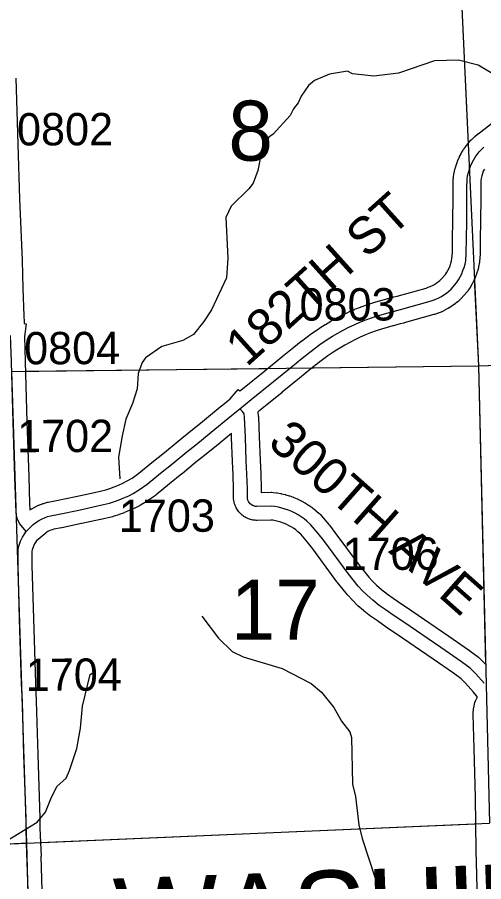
# Model space of a CAD drawing. Extents: x 128.7 to 185.5, y -21.4 to 12.6.
# Drawn here: x 153.067 to 154.078, y -4.184 to -2.311 of the extents above; entities that cross this region are included whole.
import ezdxf

# ---------------------------------------------------------------- set-up
doc = ezdxf.new("R2010")
doc.units = 0
for name, color, linetype in [('tdCoHydroRiver', 7, 'Continuous'), ('tdCoSecRdNmbr', 7, 'Continuous'), ('tdCoSecRdTxt', 7, 'Continuous'), ('tdCoSecRteBand', 7, 'Continuous'), ('tdCoSecRteCL', 7, 'Continuous'), ('tdCoSectLine', 7, 'Continuous'), ('tdCoSectLinePart', 7, 'Continuous'), ('tdCoSectNmbr', 7, 'Continuous'), ('tdCoSurfAsphalt', 7, 'Continuous'), ('tdCoSurfConc', 7, 'Continuous'), ('tdCoSurfGravel', 7, 'Continuous'), ('tdCoTwpNameTxt', 7, 'Continuous')]:
    doc.layers.add(name, color=color, linetype=linetype)

msp = doc.modelspace()

# ---------------------------------------------------------------- linework, layer by layer
at = {"layer": 'tdCoHydroRiver'}
for points in [[(154.1244, -2.4491), (154.0664, -2.4148), (154.0234, -2.4036), (153.9714, -2.4054), (153.8934, -2.4318), (153.84, -2.4383), (153.794, -2.4336), (153.7828, -2.4277), (153.7436, -2.4338), (153.7109, -2.4475), (153.6986, -2.459), (153.6821, -2.4816), (153.6762, -2.496), (153.6657, -2.509), (153.6583, -2.5235), (153.6218, -2.5642), (153.6125, -2.5708), (153.5949, -2.6093), (153.5882, -2.6427), (153.5781, -2.6699), (153.569, -2.6828), (153.5309, -2.7204), (153.5191, -2.7445), (153.5237, -2.8327), (153.5204, -2.8754), (153.4881, -2.9444), (153.4716, -2.9702), (153.4489, -2.9978), (153.4257, -3.0113), (153.3803, -3.0239), (153.3449, -3.0488), (153.3373, -3.0585), (153.3287, -3.0825), (153.3267, -3.1157), (153.3167, -3.1476), (153.3021, -3.1812), (153.2939, -3.2178), (153.286, -3.2638), (153.2892, -3.3111)], [(153.4667, -3.608), (153.5031, -3.6557), (153.5325, -3.6846), (153.5565, -3.6964), (153.6411, -3.7219), (153.7037, -3.7545), (153.7265, -3.7727), (153.7529, -3.8065), (153.7697, -3.8359), (153.7878, -3.8589), (153.7914, -3.8714), (153.7933, -3.9724), (153.8005, -3.999), (153.8074, -4.0603), (153.8147, -4.09), (153.8429, -4.1758), (153.8573, -4.2274)], [(153.0447, -4.0944), (153.1096, -4.0543), (153.1278, -4.0331), (153.1394, -4.0043), (153.1527, -3.977), (153.1726, -3.959), (153.1799, -3.943), (153.1956, -3.8951), (153.2036, -3.8506), (153.2083, -3.8031), (153.2249, -3.7347), (153.2326, -3.7297)]]:
    msp.add_lwpolyline(points, dxfattribs=at)
at = {"layer": 'tdCoSecRteBand'}
for points in [[(153.0639, -2.4427), (153.0681, -2.5859), (153.0718, -2.7044), (153.0772, -2.8372), (153.0772, -2.8373), (153.0772, -2.8375), (153.0789, -2.8986), (153.0811, -2.9579), (153.0811, -2.958), (153.0811, -2.9581), (153.0815, -2.9696), (153.0816, -2.9742), (153.0861, -2.9748), (153.0825, -3.0021), (153.0833, -3.0296), (153.0841, -3.0562), (153.0841, -3.0563), (153.0841, -3.0563), (153.0876, -3.1871), (153.0917, -3.3061), (153.0917, -3.3062), (153.0917, -3.3063), (153.0935, -3.3632), (153.0942, -3.3782)], [(153.0942, -3.3782), (153.0968, -3.3765), (153.0977, -3.376), (153.0985, -3.3755), (153.1048, -3.3721), (153.1057, -3.3716), (153.1066, -3.3711), (153.113, -3.3681), (153.114, -3.3677), (153.1149, -3.3673), (153.1216, -3.3647), (153.1225, -3.3644), (153.1235, -3.3641), (153.1303, -3.362), (153.1321, -3.3614), (153.1339, -3.3611), (153.1518, -3.3579), (153.1938, -3.3492), (153.2344, -3.3401), (153.2588, -3.3346), (153.2675, -3.3317), (153.277, -3.3282), (153.2863, -3.3244), (153.2955, -3.3202), (153.304, -3.316), (153.3158, -3.309), (153.3305, -3.2985), (153.3586, -3.2754), (153.3588, -3.2753), (153.3589, -3.2751), (153.3861, -3.2534), (153.4155, -3.2291), (153.4157, -3.229), (153.4158, -3.2289), (153.435, -3.2134), (153.4351, -3.2134), (153.4351, -3.2133), (153.4685, -3.1866), (153.5069, -3.1551), (153.5069, -3.1551), (153.5123, -3.1506), (153.5124, -3.1506), (153.5124, -3.1505), (153.5281, -3.1378), (153.5461, -3.1171), (153.5497, -3.1202), (153.5554, -3.1156), (153.5554, -3.1156), (153.5555, -3.1155), (153.6033, -3.0769), (153.6407, -3.0462), (153.6408, -3.046), (153.641, -3.0459), (153.6661, -3.0258), (153.6661, -3.0258), (153.6662, -3.0258), (153.6826, -3.0127), (153.6829, -3.0125), (153.6832, -3.0123), (153.7044, -2.9962), (153.7051, -2.9956), (153.7059, -2.9951), (153.7224, -2.9841), (153.7227, -2.984), (153.7229, -2.9838), (153.7342, -2.9766), (153.7346, -2.9764), (153.735, -2.9761), (153.7465, -2.9693), (153.7469, -2.969), (153.7473, -2.9688), (153.7591, -2.9623), (153.7595, -2.9621), (153.7599, -2.9619), (153.7718, -2.9558), (153.7723, -2.9556), (153.7727, -2.9554), (153.7848, -2.9496), (153.7852, -2.9494), (153.7857, -2.9493), (153.7979, -2.9439), (153.7984, -2.9437), (153.7988, -2.9435), (153.8113, -2.9386), (153.8117, -2.9384), (153.8121, -2.9382), (153.8247, -2.9337), (153.8252, -2.9335), (153.8256, -2.9334), (153.8384, -2.9292), (153.8388, -2.929), (153.8393, -2.9289), (153.8521, -2.9251), (153.8526, -2.925), (153.853, -2.9249), (153.8655, -2.9216), (153.8732, -2.9194), (153.8736, -2.9193), (153.874, -2.9192), (153.8821, -2.917), (153.8825, -2.9169), (153.8829, -2.9168), (153.8905, -2.915), (153.9533, -2.8975), (153.9579, -2.8959), (153.9624, -2.8941), (153.9668, -2.892), (153.9711, -2.8897), (153.9752, -2.8871), (153.9792, -2.8843), (153.983, -2.8812), (153.9861, -2.8784), (153.9955, -2.868), (153.9977, -2.8645), (154.0005, -2.8596), (154.003, -2.8545), (154.0051, -2.8492), (154.0069, -2.8439), (154.0084, -2.8384), (154.0093, -2.8341), (154.0102, -2.8208), (154.0103, -2.8117), (154.0105, -2.7997), (154.0105, -2.7997), (154.0105, -2.7996), (154.0113, -2.7437), (154.0117, -2.7084), (154.0117, -2.6808), (154.0117, -2.6804), (154.0117, -2.6801), (154.0122, -2.6607), (154.0123, -2.6588), (154.0126, -2.6569), (154.0137, -2.6497), (154.0138, -2.6487), (154.014, -2.6477), (154.0156, -2.6406), (154.0158, -2.6397), (154.0161, -2.6387), (154.0182, -2.6318), (154.0184, -2.6308), (154.0188, -2.6299), (154.0213, -2.6231), (154.0216, -2.6221), (154.022, -2.6212), (154.0249, -2.6146), (154.0253, -2.6137), (154.0258, -2.6128), (154.0291, -2.6064), (154.0296, -2.6055), (154.0301, -2.6047), (154.0339, -2.5984), (154.0344, -2.5976), (154.0349, -2.5968), (154.0391, -2.5908), (154.0397, -2.59), (154.0403, -2.5893), (154.0448, -2.5836), (154.0455, -2.5828), (154.0461, -2.5821), (154.051, -2.5767), (154.0517, -2.576), (154.0524, -2.5753), (154.0577, -2.5703), (154.0584, -2.5696), (154.0591, -2.569), (154.0647, -2.5643), (154.0654, -2.5637), (154.0662, -2.5631), (154.0719, -2.5589), (154.0952, -2.5412)], [(154.0795, -2.6397), (154.0773, -2.6445), (154.0755, -2.6495), (154.074, -2.6547), (154.0728, -2.6599), (154.0722, -2.6642), (154.0717, -2.6812), (154.0717, -2.7086), (154.0717, -2.7088), (154.0717, -2.7089), (154.0713, -2.7444), (154.0713, -2.7445), (154.0713, -2.7446), (154.0705, -2.8005), (154.0703, -2.8124), (154.0702, -2.8224), (154.0702, -2.8232), (154.0701, -2.824), (154.069, -2.8402), (154.0689, -2.8423), (154.0685, -2.8443), (154.0669, -2.8516), (154.0668, -2.8525), (154.0665, -2.8534), (154.0645, -2.8606), (154.0643, -2.8615), (154.064, -2.8623), (154.0616, -2.8694), (154.0613, -2.8703), (154.061, -2.8711), (154.0581, -2.878), (154.0578, -2.8789), (154.0574, -2.8797), (154.0542, -2.8864), (154.0538, -2.8872), (154.0533, -2.888), (154.0497, -2.8945), (154.0493, -2.8953), (154.0488, -2.8961), (154.0447, -2.9024), (154.0434, -2.9045), (154.0418, -2.9063), (154.0296, -2.9198), (154.0286, -2.9209), (154.0274, -2.922), (154.0225, -2.9264), (154.0218, -2.927), (154.0212, -2.9275), (154.016, -2.9317), (154.0153, -2.9322), (154.0146, -2.9327), (154.0092, -2.9365), (154.0085, -2.937), (154.0078, -2.9375), (154.0022, -2.941), (154.0014, -2.9414), (154.0007, -2.9419), (153.9949, -2.945), (153.9941, -2.9454), (153.9933, -2.9458), (153.9874, -2.9487), (153.9866, -2.949), (153.9858, -2.9494), (153.9797, -2.9518), (153.9789, -2.9522), (153.9781, -2.9524), (153.9718, -2.9546), (153.971, -2.9548), (153.9702, -2.9551), (153.906, -2.973), (153.9054, -2.9732), (153.9048, -2.9733), (153.897, -2.9751), (153.8897, -2.9771), (153.882, -2.9793), (153.8815, -2.9795), (153.8811, -2.9796), (153.8686, -2.9828), (153.8566, -2.9864), (153.8448, -2.9902), (153.833, -2.9945), (153.8215, -2.9991), (153.81, -3.0041), (153.7988, -3.0094), (153.7877, -3.0151), (153.7768, -3.0211), (153.766, -3.0275), (153.7554, -3.0343), (153.7399, -3.0445), (153.7197, -3.0598), (153.7035, -3.0727), (153.6786, -3.0926), (153.6413, -3.1233), (153.6412, -3.1234), (153.6411, -3.1234), (153.5932, -3.1622), (153.5913, -3.1637), (153.5885, -3.166), (153.5886, -3.1668), (153.5893, -3.1742), (153.5894, -3.175), (153.5895, -3.1758), (153.5914, -3.2197), (153.5914, -3.2198), (153.5914, -3.2199), (153.5934, -3.2704), (153.5946, -3.2997), (153.5947, -3.2998), (153.5947, -3.3), (153.5956, -3.3318), (153.5957, -3.3321), (153.5957, -3.3324), (153.5957, -3.3405), (153.617, -3.34), (153.6191, -3.3399), (153.6213, -3.3402), (153.6289, -3.3411), (153.6297, -3.3412), (153.6306, -3.3414), (153.6381, -3.3427), (153.639, -3.3428), (153.6398, -3.343), (153.6473, -3.3448), (153.6481, -3.345), (153.6489, -3.3452), (153.6563, -3.3474), (153.6571, -3.3476), (153.6579, -3.3479), (153.6651, -3.3505), (153.6659, -3.3508), (153.6667, -3.3511), (153.6738, -3.3541), (153.6746, -3.3544), (153.6753, -3.3548), (153.6823, -3.3581), (153.683, -3.3585), (153.6837, -3.3589), (153.6905, -3.3627), (153.6912, -3.3631), (153.6919, -3.3635), (153.6984, -3.3676), (153.6991, -3.3681), (153.6998, -3.3686), (153.7061, -3.3731), (153.7067, -3.3735), (153.7074, -3.3741), (153.7134, -3.3789), (153.7139, -3.3793), (153.7144, -3.3798), (153.7226, -3.3869), (153.7241, -3.3883), (153.7255, -3.3899), (153.7423, -3.4094), (153.7429, -3.4101), (153.7435, -3.4109), (153.7554, -3.4267), (153.7554, -3.4268), (153.7555, -3.4269), (153.8079, -3.4979), (153.8288, -3.5237), (153.8371, -3.5326), (153.8456, -3.5412), (153.8565, -3.5508), (153.8695, -3.5609), (153.882, -3.5695), (153.882, -3.5696), (153.882, -3.5696), (153.9006, -3.5826), (153.9217, -3.5964), (153.9219, -3.5966), (153.9222, -3.5968), (154.0024, -3.6518), (154.0024, -3.6518), (154.0024, -3.6518), (154.0472, -3.6826), (154.0477, -3.6829), (154.0482, -3.6833), (154.0667, -3.6971), (154.0684, -3.6984), (154.07, -3.6999), (154.0821, -3.712)], [(154.0657, -4.2672), (154.0635, -4.1678), (154.0615, -4.1165), (154.0615, -4.1161), (154.0615, -4.1157), (154.0605, -4.0015), (154.0573, -3.8951), (154.0573, -3.895), (154.0573, -3.895), (154.0553, -3.8213), (154.0553, -3.8194), (154.0555, -3.8177), (154.0562, -3.8098), (154.0563, -3.8083), (154.0566, -3.8069), (154.0581, -3.7992), (154.0588, -3.7954), (154.0605, -3.7919), (154.0635, -3.7858), (154.0646, -3.7835), (154.0625, -3.7811), (154.0626, -3.781), (154.0561, -3.7732), (154.039, -3.7538), (154.0291, -3.7439), (154.0128, -3.7317), (153.9684, -3.7012), (153.8885, -3.6464), (153.8673, -3.6326), (153.8669, -3.6323), (153.8666, -3.632), (153.8476, -3.6187), (153.8345, -3.6096), (153.8339, -3.6092), (153.8333, -3.6087), (153.819, -3.5976), (153.8183, -3.5971), (153.8176, -3.5964), (153.8053, -3.5856), (153.8045, -3.585), (153.8039, -3.5843), (153.7943, -3.5747), (153.7939, -3.5743), (153.7935, -3.5739), (153.7841, -3.5637), (153.7834, -3.563), (153.7828, -3.5622), (153.7608, -3.5351), (153.7604, -3.5346), (153.76, -3.534), (153.7073, -3.4626), (153.6961, -3.4477), (153.6814, -3.4306), (153.6753, -3.4253), (153.6705, -3.4214), (153.6656, -3.4179), (153.6605, -3.4147), (153.6552, -3.4117), (153.6498, -3.4091), (153.6442, -3.4067), (153.6386, -3.4047), (153.6328, -3.403), (153.6269, -3.4016), (153.621, -3.4006), (153.6163, -3.4), (153.5866, -3.4007), (153.5847, -3.4008), (153.5828, -3.4006), (153.5796, -3.4002), (153.5774, -3.4), (153.5752, -3.3994), (153.5722, -3.3986), (153.57, -3.3981), (153.5679, -3.3972), (153.565, -3.3959), (153.5629, -3.395), (153.561, -3.3939), (153.5583, -3.3922), (153.5564, -3.391), (153.5547, -3.3895), (153.5523, -3.3875), (153.5506, -3.386), (153.5491, -3.3843), (153.547, -3.382), (153.5455, -3.3802), (153.5443, -3.3783), (153.5426, -3.3757), (153.5414, -3.3738), (153.5405, -3.3717), (153.5393, -3.3688), (153.5383, -3.3667), (153.5378, -3.3646), (153.5369, -3.3615), (153.536, -3.3579), (153.5359, -3.3541), (153.5357, -3.3334), (153.5347, -3.302), (153.5335, -3.2728), (153.5335, -3.2728), (153.5335, -3.2728), (153.5315, -3.2223), (153.5311, -3.2129), (153.5065, -3.2331), (153.5063, -3.2333), (153.5061, -3.2334), (153.4726, -3.2602), (153.4536, -3.2755), (153.4241, -3.2998), (153.4239, -3.3), (153.4237, -3.3001), (153.3966, -3.3218), (153.3678, -3.3455), (153.367, -3.3462), (153.3662, -3.3468), (153.3495, -3.3586), (153.3485, -3.3593), (153.3474, -3.36), (153.3337, -3.3682), (153.3327, -3.3687), (153.3317, -3.3692), (153.3217, -3.3742), (153.3212, -3.3744), (153.3207, -3.3746), (153.3106, -3.3792), (153.3101, -3.3795), (153.3096, -3.3797), (153.2993, -3.3839), (153.2988, -3.3841), (153.2983, -3.3843), (153.2878, -3.3882), (153.2873, -3.3883), (153.2868, -3.3885), (153.2762, -3.392), (153.2749, -3.3924), (153.2735, -3.3928), (153.2477, -3.3987), (153.2476, -3.3987), (153.2476, -3.3987), (153.2067, -3.4078), (153.2065, -3.4078), (153.2062, -3.4079), (153.1635, -3.4168), (153.1631, -3.4168), (153.1627, -3.4169), (153.1463, -3.4198), (153.1423, -3.4211), (153.1375, -3.4229), (153.1329, -3.4251), (153.1285, -3.4275), (153.1279, -3.4279), (153.1284, -3.4286), (153.1087, -3.4451), (153.1042, -3.4517), (153.1019, -3.457), (153.0993, -3.4644), (153.0987, -3.4672), (153.0985, -3.4982), (153.1017, -3.6132), (153.1061, -3.7533), (153.1079, -3.7923), (153.1079, -3.7926), (153.1079, -3.7928), (153.1111, -3.9079), (153.1158, -4.0454), (153.1158, -4.0458), (153.1158, -4.0461), (153.116, -4.0677), (153.117, -4.0988), (153.1183, -4.1286), (153.118, -4.1286), (153.1204, -4.203)]]:
    msp.add_lwpolyline(points, dxfattribs=at)
at = {"layer": 'tdCoSecRteCL'}
for points in [[(153.5491, -3.1594), (153.5743, -3.1389), (153.6222, -3.1001), (153.6597, -3.0693), (153.6848, -3.0493), (153.7013, -3.0362), (153.7225, -3.0201), (153.739, -3.0091), (153.7503, -3.0019), (153.7618, -2.9951), (153.7736, -2.9886), (153.7855, -2.9825), (153.7976, -2.9768), (153.8099, -2.9714), (153.8224, -2.9664), (153.835, -2.9619), (153.8477, -2.9577), (153.8606, -2.9539), (153.8735, -2.9506), (153.8816, -2.9482), (153.8898, -2.946), (153.898, -2.9441), (153.9621, -2.9262), (153.9684, -2.924), (153.9745, -2.9216), (153.9805, -2.9187), (153.9863, -2.9155), (153.9919, -2.912), (153.9973, -2.9082), (154.0024, -2.9041), (154.0073, -2.8997), (154.0195, -2.8862), (154.0235, -2.8799), (154.0271, -2.8734), (154.0304, -2.8667), (154.0332, -2.8598), (154.0356, -2.8527), (154.0376, -2.8455), (154.0391, -2.8382), (154.0402, -2.822), (154.0403, -2.812), (154.0405, -2.8001), (154.0413, -2.7441), (154.0417, -2.7086), (154.0417, -2.6808), (154.0422, -2.6615), (154.0433, -2.6543), (154.0449, -2.6472), (154.047, -2.6402), (154.0495, -2.6333), (154.0524, -2.6267), (154.0558, -2.6202), (154.0595, -2.614), (154.0637, -2.608), (154.0683, -2.6023), (154.0732, -2.597), (154.0784, -2.5919)], [(153.0862, -3.4248), (153.0721, -3.408), (153.0677, -3.4002), (153.0659, -3.394), (153.0645, -3.3841), (153.0635, -3.3644), (153.0618, -3.3072), (153.0576, -3.1881), (153.0541, -3.0571), (153.0524, -3.0005)], [(153.0862, -3.4248), (153.0909, -3.4195), (153.096, -3.4145), (153.1014, -3.4099), (153.1071, -3.4056), (153.1131, -3.4018), (153.1193, -3.3983), (153.1257, -3.3953), (153.1324, -3.3927), (153.1392, -3.3906), (153.1574, -3.3874), (153.2001, -3.3785), (153.241, -3.3694), (153.2668, -3.3635), (153.2774, -3.36), (153.2879, -3.3561), (153.2982, -3.3519), (153.3084, -3.3473), (153.3184, -3.3423), (153.3321, -3.3342), (153.3488, -3.3223), (153.3777, -3.2985), (153.405, -3.2767), (153.4346, -3.2523), (153.4538, -3.2368), (153.4874, -3.21), (153.5314, -3.1738), (153.5491, -3.1594)], [(154.0788, -3.7537), (154.0608, -3.7332), (154.0488, -3.7212), (154.0303, -3.7073), (153.9854, -3.6765), (153.9052, -3.6215), (153.8838, -3.6075), (153.8648, -3.5941), (153.8517, -3.585), (153.8374, -3.5739), (153.8251, -3.5631), (153.8155, -3.5535), (153.8061, -3.5433), (153.7842, -3.5162), (153.7314, -3.4447), (153.7195, -3.4289), (153.7028, -3.4094), (153.6946, -3.4023), (153.6886, -3.3975), (153.6824, -3.393), (153.6758, -3.3889), (153.6691, -3.3851), (153.6622, -3.3817), (153.6551, -3.3788), (153.6478, -3.3762), (153.6404, -3.374), (153.6329, -3.3722), (153.6253, -3.3709), (153.6177, -3.37), (153.5859, -3.3707), (153.5827, -3.3704), (153.5797, -3.3696), (153.5768, -3.3684), (153.5741, -3.3667), (153.5717, -3.3647), (153.5697, -3.3623), (153.568, -3.3596), (153.5667, -3.3567), (153.5659, -3.3537), (153.5657, -3.3327), (153.5647, -3.3009), (153.5634, -3.2716), (153.5615, -3.221), (153.5595, -3.1771), (153.5588, -3.1697), (153.5553, -3.1648), (153.5491, -3.1594)], [(153.087, -4.0999), (153.086, -4.0684), (153.0858, -4.0464), (153.0811, -3.9088), (153.0779, -3.7937), (153.0762, -3.7545), (153.0717, -3.6141), (153.0685, -3.4985), (153.0688, -3.4642), (153.0702, -3.4566), (153.0739, -3.4459), (153.0779, -3.4371), (153.0862, -3.4248)], [(152.0914, -4.1427), (152.2516, -4.1355), (152.3828, -4.1301), (152.5162, -4.1242), (152.6336, -4.1198), (152.8634, -4.1092), (153.0141, -4.103), (153.0749, -4.1004), (153.087, -4.0999)], [(153.1133, -5.097), (153.1119, -5.0353), (153.1075, -4.8938), (153.1033, -4.7638), (153.0998, -4.624), (153.0976, -4.5009), (153.0939, -4.3475), (153.0905, -4.204), (153.087, -4.0999)]]:
    msp.add_lwpolyline(points, dxfattribs=at)
at = {"layer": 'tdCoSectLine'}
for points in [[(154.0196, -2.0568), (154.0665, -3.0658)], [(154.0665, -3.0658), (155.0505, -3.0326)], [(153.0543, -3.0782), (154.0665, -3.0658)], [(154.0665, -3.0658), (154.0906, -4.0568)], [(153.0543, -3.0782), (153.0867, -4.0999)], [(153.0867, -4.0999), (154.0906, -4.0568)], [(152.091, -4.1427), (153.0867, -4.0999)], [(153.0867, -4.0999), (153.1129, -5.097)]]:
    msp.add_lwpolyline(points, dxfattribs=at)
at = {"layer": 'tdCoSectLinePart'}
for points in [[(154.0196, -2.0568), (154.0441, -2.585)], [(154.0577, -2.8769), (154.0665, -3.0658)], [(154.0665, -3.0658), (155.0198, -3.0336)], [(153.7065, -3.0702), (154.0665, -3.0658)], [(154.0665, -3.0658), (154.0822, -3.7127)], [(153.0844, -3.0778), (153.6093, -3.0714)], [(153.1168, -4.0986), (154.0606, -4.0581)]]:
    msp.add_lwpolyline(points, dxfattribs=at)
at = {"layer": 'tdCoSurfAsphalt'}
for points in [[(153.0905, -4.204), (153.087, -4.0999), (153.086, -4.0684), (153.0858, -4.0464), (153.0811, -3.9088), (153.0779, -3.7937), (153.0762, -3.7545), (153.0717, -3.6141), (153.0685, -3.4985), (153.0688, -3.4642), (153.0702, -3.4566), (153.0739, -3.4459), (153.0779, -3.4371), (153.0862, -3.4248), (153.0909, -3.4195), (153.096, -3.4145), (153.1014, -3.4099), (153.1071, -3.4056), (153.1131, -3.4018), (153.1193, -3.3983), (153.1257, -3.3953), (153.1324, -3.3927), (153.1392, -3.3906), (153.1574, -3.3874), (153.2001, -3.3785), (153.241, -3.3694), (153.2668, -3.3635), (153.2774, -3.36), (153.2879, -3.3561), (153.2982, -3.3519), (153.3084, -3.3473), (153.3184, -3.3423), (153.3321, -3.3342), (153.3488, -3.3223), (153.3777, -3.2985), (153.405, -3.2767), (153.4346, -3.2523), (153.4538, -3.2368), (153.4874, -3.21), (153.5314, -3.1738), (153.5491, -3.1594), (153.5743, -3.1389), (153.6222, -3.1001), (153.6597, -3.0693), (153.6848, -3.0493), (153.7013, -3.0362), (153.7225, -3.0201), (153.739, -3.0091), (153.7503, -3.0019), (153.7618, -2.9951), (153.7736, -2.9886), (153.7855, -2.9825), (153.7976, -2.9768), (153.8099, -2.9714), (153.8224, -2.9664), (153.835, -2.9619), (153.8477, -2.9577), (153.8606, -2.9539), (153.8735, -2.9506), (153.8816, -2.9482), (153.8898, -2.946), (153.898, -2.9441), (153.9621, -2.9262), (153.9684, -2.924), (153.9745, -2.9216), (153.9805, -2.9187), (153.9863, -2.9155), (153.9919, -2.912), (153.9973, -2.9082), (154.0024, -2.9041), (154.0073, -2.8997), (154.0195, -2.8862), (154.0235, -2.8799), (154.0271, -2.8734), (154.0304, -2.8667), (154.0332, -2.8598), (154.0356, -2.8527), (154.0376, -2.8455), (154.0391, -2.8382), (154.0402, -2.822), (154.0403, -2.812), (154.0405, -2.8001), (154.0413, -2.7441), (154.0417, -2.7086), (154.0417, -2.6808), (154.0422, -2.6615), (154.0433, -2.6543), (154.0449, -2.6472), (154.047, -2.6402), (154.0495, -2.6333), (154.0524, -2.6267), (154.0558, -2.6202), (154.0595, -2.614), (154.0637, -2.608), (154.0683, -2.6023), (154.0732, -2.597), (154.0784, -2.5919)], [(150.0919, -4.2158), (150.2025, -4.212), (150.3367, -4.2061), (150.4528, -4.2021), (150.6067, -4.196), (150.7697, -4.1903), (151.0006, -4.1812), (151.0956, -4.1778), (151.1448, -4.176), (151.2015, -4.1738), (151.442, -4.1642), (151.6107, -4.1592), (151.7986, -4.1523), (151.9399, -4.1471), (152.0812, -4.1432), (152.0914, -4.1427), (152.2516, -4.1355), (152.3828, -4.1301), (152.5162, -4.1242), (152.6336, -4.1198), (152.8634, -4.1092), (153.0141, -4.103), (153.0749, -4.1004)]]:
    msp.add_lwpolyline(points, dxfattribs=at)
at = {"layer": 'tdCoSurfConc'}
msp.add_line((153.0749, -4.1004), (153.087, -4.0999), dxfattribs=at)
at = {"layer": 'tdCoSurfGravel'}
for points in [[(154.0788, -3.7537), (154.0608, -3.7332), (154.0488, -3.7212), (154.0303, -3.7073), (153.9854, -3.6765), (153.9052, -3.6215), (153.8838, -3.6075), (153.8648, -3.5941), (153.8517, -3.585), (153.8374, -3.5739), (153.8251, -3.5631), (153.8155, -3.5535), (153.8061, -3.5433), (153.7842, -3.5162), (153.7314, -3.4447), (153.7195, -3.4289), (153.7028, -3.4094), (153.6946, -3.4023), (153.6886, -3.3975), (153.6824, -3.393), (153.6758, -3.3889), (153.6691, -3.3851), (153.6622, -3.3817), (153.6551, -3.3788), (153.6478, -3.3762), (153.6404, -3.374), (153.6329, -3.3722), (153.6253, -3.3709), (153.6177, -3.37), (153.5859, -3.3707), (153.5827, -3.3704), (153.5797, -3.3696), (153.5768, -3.3684), (153.5741, -3.3667), (153.5717, -3.3647), (153.5697, -3.3623), (153.568, -3.3596), (153.5667, -3.3567), (153.5659, -3.3537), (153.5657, -3.3327), (153.5647, -3.3009), (153.5634, -3.2716), (153.5615, -3.221), (153.5595, -3.1771), (153.5588, -3.1697), (153.5553, -3.1648), (153.5491, -3.1594)], [(153.0862, -3.4248), (153.0721, -3.408), (153.0677, -3.4002), (153.0659, -3.394)]]:
    msp.add_lwpolyline(points, dxfattribs=at)

# ---------------------------------------------------------------- texts
at = {"layer": 'tdCoSecRdNmbr'}
for s, rotation, p in [('0802', 0.1162, (153.0663, -2.5885)), ('0803', 0.1167, (153.6789, -2.9681)), ('0804', 0.1162, (153.0817, -3.0627)), ('1702', 0.1162, (153.0665, -3.2531)), ('1703', 0.1164, (153.2871, -3.4258)), ('1706', 0.1167, (153.7723, -3.5083)), ('1704', 0.1162, (153.0853, -3.7702))]:
    msp.add_text(s, height=0.07, rotation=rotation, dxfattribs=at).set_placement(p)
at = {"layer": 'tdCoSecRdTxt'}
for s, rotation, p in [('182TH ST', 41.9732, (153.5641, -3.0701)), ('300TH AVE', 318.4973, (153.6072, -3.2365))]:
    msp.add_text(s, height=0.08, rotation=rotation, dxfattribs=at).set_placement(p)
at = {"layer": 'tdCoSectNmbr'}
for s, p in [('8', (153.5245, -2.6216)), ('17', (153.5297, -3.6596))]:
    msp.add_text(s, height=0.13, rotation=0.1165, dxfattribs=at).set_placement(p)
at = {"layer": 'tdCoTwpNameTxt'}
msp.add_text('WASHINGTON', height=0.18, rotation=2.1165, dxfattribs=at).set_placement((153.2797, -4.3569))

doc.saveas('drawing.dxf')
